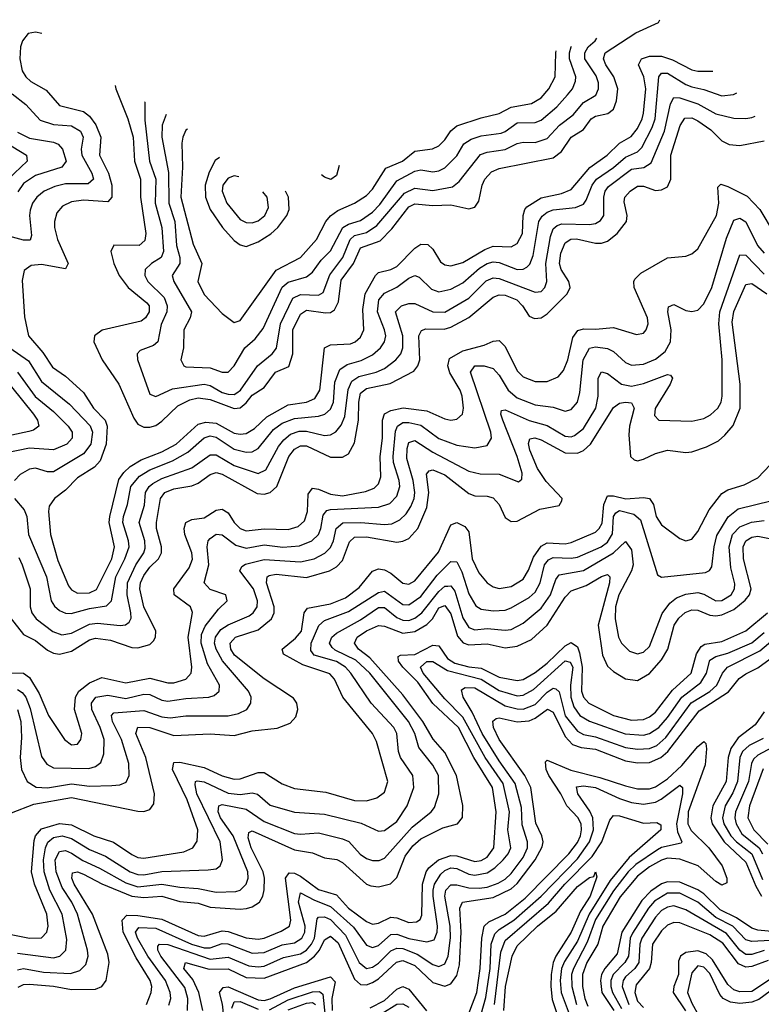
# Model space of a CAD drawing. Header units: inches. Extents: x 884549 to 1028252, y 526810 to 653624.
# Tile 899 of 1056: x 983738 to 986201, y 641491 to 644760. Entities that reach past the tile are written whole.
import ezdxf

# ---------------------------------------------------------------- set-up
doc = ezdxf.new("R2010")
doc.units = ezdxf.units.IN
doc.header["$MEASUREMENT"] = 0
doc.layers.add('A9684', color=7, linetype='Continuous')

msp = doc.modelspace()

# ---------------------------------------------------------------- linework, layer by layer
at = {"layer": 'A9684', "color": 5}
for points, elevation in [([(984055, 644540.8), (984056.9, 644530), (984097.2, 644430), (984114.4, 644370), (984118.7, 644290), (984139.3, 644230), (984138.5, 644170), (984156.3, 644050), (984153.1, 644026.9), (984134.4, 644010), (984050, 644010.6), (984040.5, 643990), (984050.1, 643950), (984068.3, 643910), (984098.1, 643870), (984159.7, 643819.7), (984167.5, 643810), (984168, 643790), (984156, 643770), (984140.8, 643759.2), (984011.5, 643728.5), (983986, 643710), (983983.8, 643690), (984011.4, 643630), (984066.8, 643550), (984116.6, 643436.6), (984130, 643416.9), (984150, 643407.3), (984170, 643407), (984190, 643412.8), (984210, 643426.5), (984262.7, 643477.3), (984302.6, 643497.4), (984330, 643504.5), (984370, 643498.4), (984450, 643469.3), (984470, 643471), (984490, 643487.1), (984510, 643513), (984550, 643538.8), (984586.9, 643590), (984632, 643608), (984644.8, 643650), (984645.4, 643730), (984670, 643781.8), (984690, 643795.5), (984753.2, 643786.8), (984770, 643788), (984783.4, 643796.6), (984796.9, 643823.1), (984805, 643895), (984846.3, 643950), (984870, 644001.9), (984934.5, 644025.5), (984974.3, 644065.7), (985030, 644138.6), (985050, 644148.4), (985110, 644142.7), (985170, 644145.3), (985230, 644131.5), (985250, 644137.5), (985262.9, 644157.1), (985273.7, 644210), (985282.9, 644230), (985305.4, 644254.6), (985330, 644265.1), (985510, 644301.6), (985537.5, 644322.5), (985570, 644370.1), (985610, 644395.1), (985636.4, 644430), (985650, 644439.1), (985691.8, 644448.2), (985710, 644462.9), (985720.4, 644490), (985724, 644530), (985711, 644570), (985684.7, 644610), (985677.4, 644630), (985681.9, 644650), (985784.3, 644715.7), (985859.1, 644750), (985863.5, 644759.7)], 2920), ([(983811.4, 644713.8), (983790, 644718.6), (983766.4, 644713.6), (983746.7, 644690), (983740.9, 644670), (983738.4, 644630), (983746, 644590), (983757.7, 644570), (983774.9, 644554.9), (983825.4, 644525.4), (983870, 644475.1), (983950, 644455.1), (983970, 644439.1), (983990.6, 644410.6), (984007.2, 644370), (984002.6, 644310), (984032.8, 644250), (984043.5, 644210), (984043.7, 644170), (984030, 644155.4), (983950, 644160.2), (983910, 644155.2), (983879.6, 644140.4), (983861.1, 644118.9), (983852.8, 644090), (983853.6, 644070), (983863.8, 644030), (983898.8, 643950), (983890, 643932.8), (983810, 643946.4), (983776.3, 643943.7), (983753, 643927), (983745.8, 643894.2), (983753.3, 643773.3), (983767.2, 643710), (983814.5, 643654.5), (983846.6, 643606.6), (983890, 643576.6), (983950, 643521.7), (983983.3, 643470), (984021.1, 643430), (984027.9, 643410), (984024.9, 643350), (984005.3, 643294.7), (983985.9, 643274.1), (983930, 643238.2), (983890, 643197.8), (983853, 643170), (983835.9, 643144.1), (983833.5, 643126.5), (983839.9, 643050), (983864.5, 642964.5), (983900.1, 642880.1), (983910, 642866.6), (983930, 642855.7), (983970, 642857.3), (983992.6, 642867.4), (984043.5, 642970), (984052.9, 643010), (984035.1, 643090), (984036.6, 643110), (984066.9, 643233.1), (984083.2, 643256.8), (984104.2, 643275.8), (984141.1, 643298.9), (984210, 643325.1), (984257.4, 643350), (984330, 643416.8), (984356.4, 643423.6), (984390, 643420.5), (984450, 643387.2), (984470, 643383.2), (984490, 643386.2), (984517.4, 643402.6), (984558.7, 643441.3), (984630, 643480.8), (984690, 643489.3), (984717.7, 643502.3), (984734.3, 643530), (984750.3, 643669.7), (984770, 643679.7), (984836.1, 643683.9), (984851.7, 643690), (984870, 643705.4), (984881.1, 643730), (984877.9, 643797.9), (984884.8, 643850), (984919.6, 643910), (984930, 643920.7), (984970, 643930.1), (984990, 643940.2), (985050, 644001.1), (985070, 644014.5), (985093.3, 644013.3), (985110, 643997.6), (985135.3, 643955.3), (985150, 643945.9), (985170, 643942.4), (985210, 643953.7), (985282.9, 643997.1), (985310, 644007.4), (985370, 644005.5), (985390, 644016.2), (985407.6, 644050), (985410.2, 644110), (985415.3, 644130), (985422, 644138), (985470, 644167.8), (985537.2, 644182.8), (985570, 644196.4), (985631, 644269), (985689.6, 644310.4), (985729.8, 644350.2), (985768.3, 644371.7), (985790, 644399), (985805.4, 644430), (985809.9, 644449.9), (985817.9, 644530), (985810.9, 644570), (985793.2, 644610), (985803.5, 644630), (985830, 644638.5), (985870, 644638.1), (985906.6, 644626.6), (985970, 644593), (985990, 644588.3), (986039.9, 644588.8)], 2880), ([(984154, 644486.8), (984153.7, 644486.3), (984153.4, 644426.6), (984169.3, 644290), (984189.6, 644230), (984187.9, 644150), (984210.3, 644070), (984215.2, 643990), (984207.2, 643970), (984175.6, 643950), (984154.3, 643930), (984153.3, 643910), (984163.6, 643890), (984217.5, 643837.5), (984227.8, 643810), (984226.4, 643790), (984207.8, 643747.8), (984197, 643690), (984182.1, 643677.9), (984138.1, 643661.9), (984128.3, 643650), (984128.6, 643631.4), (984170, 643516.9), (984190, 643508.8), (984245.7, 643534.3), (984350, 643549.4), (984370, 643544.8), (984410, 643522.4), (984430, 643516.2), (984450, 643515.6), (984459.1, 643520.9), (984471, 643530), (984527.1, 643610), (984576, 643650), (984591, 643669), (984604.5, 643750), (984644.8, 643835.2), (984670, 643847.3), (984730, 643844.9), (984745.6, 643854.4), (984767.6, 643912.4), (984811.4, 643970), (984835.2, 644030), (984850, 644043.1), (984890, 644053.2), (984924.1, 644075.9), (985015.7, 644184.3), (985050, 644200.6), (985110, 644192.6), (985175.6, 644204.4), (985198, 644222), (985268.2, 644311.8), (985290, 644320.1), (985350, 644328.6), (985390, 644348.3), (985410, 644352.7), (985450, 644352.3), (985490, 644365.6), (985531.1, 644410), (985575.7, 644444.3), (985610, 644484.7), (985651, 644509), (985660.1, 644530), (985659.9, 644550), (985652.8, 644572.8), (985615.4, 644630), (985615.2, 644650), (985625.9, 644670), (985649.2, 644690), (985655.1, 644698.9)], 2940), ([(984224.6, 644445.4), (984210.4, 644410), (984210.1, 644370), (984231.9, 644251.9), (984232.6, 644150), (984253.1, 644090), (984258.1, 644010), (984269.8, 643970), (984269.3, 643950), (984243.8, 643910), (984249.2, 643890), (984308.1, 643790), (984304.4, 643770), (984283.3, 643730), (984281.4, 643670), (984272.9, 643630), (984283.1, 643610), (984290, 643607), (984370, 643604.3), (984410, 643589.6), (984430, 643589.5), (984450, 643610.9), (984485.8, 643670), (984519.9, 643700.1), (984546.1, 643733.9), (984610, 643871.6), (984630, 643888.1), (984690, 643906.1), (984710, 643921.3), (984739, 643961), (984770, 643992.8), (984810.5, 644069.5), (984830, 644080.9), (984870, 644093.1), (984910, 644120.7), (984933.7, 644146.3), (984990, 644224.2), (985050, 644256.7), (985070, 644261.4), (985110, 644254.4), (985130, 644257.7), (985150, 644268.1), (985190, 644307.5), (985213, 644347), (985237.3, 644362.7), (985270, 644374), (985336.8, 644383.2), (985350, 644388.2), (985390, 644417.5), (985450, 644418.2), (985470, 644426.5), (985521.6, 644470), (985557.7, 644510), (985573.6, 644530), (985584.4, 644555.6), (985584.7, 644570), (985564.2, 644630), (985563.6, 644650), (985569.2, 644670), (985570.5, 644671.9)], 2960), ([(984295.2, 644396.2), (984290, 644392.8), (984279.4, 644370), (984276.4, 644350), (984278.7, 644270), (984272.5, 644170), (984314.2, 644014.2), (984342.6, 643950), (984329.7, 643890), (984350, 643846.8), (984410, 643783.8), (984450, 643754), (984470, 643761.5), (984590, 643927.6), (984670, 643970.5), (984723.7, 644030), (984755, 644090), (984770, 644108.4), (984794.1, 644125.9), (984850, 644150.6), (984890, 644175.6), (984910, 644197.3), (984953.6, 644266.4), (985009.5, 644290.5), (985050, 644323.2), (985108.6, 644331.4), (985130, 644341.2), (985150, 644360.7), (985169.8, 644390.2), (985190, 644407.2), (985270, 644434.3), (985330, 644448.2), (985370.4, 644469.6), (985438.1, 644481.9), (985470, 644500.1), (985495.2, 644530), (985516.8, 644570), (985518.7, 644650), (985520, 644655.8)], 2980), ([(983720.8, 643170), (983752.5, 643132.5), (983761.8, 643110), (983767.2, 643050), (983827.1, 642910), (983842.3, 642830), (983852.8, 642812.8), (983870, 642798.3), (983890, 642788.9), (983908.3, 642788.3), (983970, 642804.8), (984026.1, 642813.9), (984042.5, 642830), (984057.2, 642910), (984087.3, 642970), (984100.9, 643010), (984099, 643030), (984080.5, 643090), (984082.4, 643110), (984096, 643150), (984107.4, 643210), (984136.1, 643243.9), (984170, 643264.7), (984244.9, 643295.1), (984296.6, 643323.4), (984350, 643371.7), (984370, 643377.7), (984390, 643373.4), (984450, 643333.9), (984490, 643323.6), (984510, 643324.4), (984530, 643335.5), (984581, 643399), (984610, 643420.5), (984650, 643436), (984730, 643443.4), (984751.7, 643450), (984770, 643466.4), (984780.5, 643490), (984784.3, 643555.7), (984801.4, 643598.6), (984824.9, 643615.1), (984872.1, 643627.9), (984910, 643646.7), (984936.3, 643670), (984949.6, 643690), (984953.9, 643710), (984949.6, 643730), (984925.8, 643790), (984930.6, 643830), (984950, 643851.6), (984990, 643871.5), (985030, 643901.5), (985050, 643910.1), (985064.6, 643904.6), (985105.1, 643865.1), (985130, 643856.2), (985170, 643865.4), (985210, 643886), (985265.4, 643934.6), (985290, 643950), (985310, 643955.4), (985330, 643953.3), (985390, 643930.8), (985410, 643931), (985422, 643938), (985431.9, 643948.1), (985442.9, 643977.1), (985462.3, 644090), (985472.7, 644107.3), (985490, 644120.5), (985510, 644128), (985584.2, 644135.8), (985610, 644147.1), (985619.6, 644160.4), (985639.2, 644210), (985653.5, 644230), (985710, 644268.5), (985750, 644303.4), (985790, 644321.3), (985804.5, 644335.5), (985838.5, 644401.5), (985848.5, 644430), (985861.1, 644570), (985870, 644582.2), (985890, 644582.2), (985950, 644544.2), (985970, 644536.5), (986010, 644528.3), (986070, 644506.6), (986109.2, 644510.8), (986119.7, 644517.3)], 2860), ([(983713, 644513), (983758.3, 644478.3), (983806.1, 644426.1), (983850, 644411.3), (983910, 644406.8), (983939.7, 644390), (983948.3, 644370), (983942.3, 644330), (983944.1, 644310), (983977.6, 644250), (983982.7, 644230), (983965.6, 644214.4), (983890, 644214.3), (983854, 644206), (983818.6, 644190), (983794.3, 644170), (983780.3, 644150), (983772.2, 644127.8), (983769.8, 644110), (983777, 644043), (983772.1, 644027.9), (983750, 644027.6), (983690, 644044.8)], 2860), ([(983734.5, 642974.5), (983745.6, 642950), (983772.8, 642870), (983772.7, 642810), (983778.1, 642790), (983792.1, 642770), (983847.9, 642727.9), (983877.9, 642717.9), (983910, 642722.9), (983970, 642752.6), (983995.8, 642755.8), (984071.9, 642748.1), (984089.5, 642750.5), (984101, 642759), (984107.7, 642772.3), (984107.3, 642790), (984094.2, 642850), (984096, 642890), (984123.8, 642950), (984150.5, 642990), (984154.8, 643005.2), (984153.3, 643030), (984134.6, 643090), (984151.8, 643148.2), (984156.1, 643190), (984167.7, 643210), (984179.9, 643220.1), (984210, 643236.9), (984310, 643271.6), (984370, 643315.2), (984390, 643315.4), (984450, 643279.4), (984530, 643253.4), (984554.8, 643265.2), (984597.2, 643342.8), (984614.6, 643365.3), (984636.7, 643383.3), (984666.5, 643393.5), (984690, 643393.6), (984750, 643379.6), (984770, 643381.1), (984788.3, 643391.7), (984806, 643414), (984818, 643442), (984828.5, 643531.5), (984840.8, 643559.2), (984864.4, 643575.6), (984922.2, 643590), (984950, 643602.1), (984987.2, 643630), (985003.8, 643650), (985010.6, 643670), (985010, 643710), (984986.2, 643790), (985006.2, 643810), (985030, 643817.5), (985050, 643817.8), (985110, 643789.5), (985150, 643789.2), (985230, 643834.8), (985287.4, 643892.6), (985310, 643902.9), (985330, 643900.8), (985450, 643855.3), (985470, 643857.3), (985482.3, 643870), (985489.1, 643890), (985485.1, 643950), (985500.3, 644039.7), (985510, 644065.2), (985523.5, 644076.5), (985538.4, 644081.6), (985630, 644080.1), (985650, 644082.8), (985667.4, 644092.6), (985678.1, 644110), (985678.3, 644170), (985682.6, 644190), (985694, 644206), (985770, 644263.3), (985811, 644269), (985835.4, 644284.5), (985879.4, 644390), (985899.5, 644480.5), (985910, 644501.2), (985930, 644499.9), (985990, 644480.3), (986050, 644446.9), (986110, 644433.2), (986150, 644431.4), (986170, 644435.1), (986180.2, 644438.9)], 2840), ([(983694.1, 642790), (983750, 642718.7), (983790, 642698.9), (983830, 642666.8), (983850, 642656.4), (983870, 642653.6), (983910, 642662.8), (983970, 642700.6), (983990, 642706.2), (984039.8, 642699.8), (984110, 642675), (984130, 642673.9), (984170, 642685.8), (984182.1, 642697.9), (984189.1, 642710), (984189.9, 642730), (984150, 642810), (984136.7, 642870), (984139.5, 642890), (984150, 642914.5), (984170, 642941.9), (984198.8, 642970), (984209.1, 642990), (984209.2, 643010), (984191.8, 643070), (984191.9, 643090), (984205.9, 643170), (984219.5, 643190), (984250, 643202.1), (984310, 643211.8), (984330, 643220.4), (984370, 643249.8), (984390, 643255.9), (984410, 643250.9), (984526.5, 643186.5), (984550, 643184.5), (984570, 643190.1), (984591.6, 643210), (984631.2, 643310), (984650, 643333.3), (984670, 643344.4), (984690, 643344.8), (984770, 643306.7), (984810, 643307.2), (984830, 643318.4), (984850, 643354.6), (984862.8, 643430), (984864.1, 643490), (984870, 643519.3), (984890, 643535.7), (984968.5, 643551.5), (985046.8, 643593.2), (985059.7, 643610), (985066.4, 643630), (985063.6, 643710), (985071.8, 643728.2), (985086.8, 643733.2), (985147.4, 643732.6), (985170, 643738.6), (985230, 643771.4), (985310, 643838.8), (985330, 643846.2), (985350, 643845.6), (985388.6, 643830), (985407.6, 643810), (985430, 643775.7), (985447.5, 643767.5), (985470, 643770.1), (985490, 643783.6), (985556.6, 643850), (985566.4, 643870), (985562.1, 643890), (985536.2, 643930), (985530.2, 643950), (985535.7, 643984.3), (985550, 644018.5), (985568.8, 644031.2), (985587.6, 644032.4), (985650, 644018), (985670, 644018.1), (985690, 644024.8), (985721.8, 644050), (985753.2, 644090), (985755.2, 644110), (985745.2, 644154.8), (985747.8, 644170), (985765.4, 644190), (985790, 644206.7), (985810, 644206.5), (985850, 644193.1), (985870, 644194.3), (985890, 644205), (985901, 644230), (985900.7, 644310), (985931.2, 644408.8), (985947.2, 644432.8), (985970, 644433.9), (985990, 644424.3), (986033.6, 644393.6), (986070, 644357.3), (986094.4, 644345.6), (986130, 644341.6), (986210, 644358)], 2820), ([(983730, 644385.9), (983770, 644366.9), (983850, 644352.6), (983866, 644346), (983879.7, 644330), (983891.7, 644290), (983878, 644270), (983790, 644242.5), (983750, 644215.3), (983731.4, 644188.6)], 2840), ([(983690, 644352.9), (983759.8, 644310), (983762.3, 644290), (983699, 644230)], 2820), ([(984401, 644302.7), (984387.5, 644292.5), (984366.6, 644253.4), (984354.1, 644210), (984354.8, 644170), (984370, 644129.6), (984410.8, 644070), (984450, 644026.6), (984470, 644012.4), (984490, 644006.9), (984530, 644022.3), (984571.7, 644048.3), (984595.5, 644070), (984624.7, 644110), (984632.7, 644130), (984630.6, 644170), (984620.6, 644190.5)], 3020), ([(984798.8, 644275.7), (984790, 644242.2), (984771.3, 644228.7), (984750, 644237.3), (984740.3, 644244.3)], 2980), ([(984450, 644240.8), (984430, 644233.4), (984412.6, 644210), (984409.7, 644190), (984425.6, 644150), (984470, 644095.9), (984490, 644086.2), (984510, 644084.9), (984530, 644091.4), (984552.4, 644110), (984563.7, 644136.3), (984559.9, 644170), (984545.4, 644188.5)], 3040), ([(984465.4, 644237.6), (984450, 644240.8)], 3040), ([(983710, 642591.7), (983750, 642590.4), (983770, 642575.8), (983802.5, 642522.5), (983833.3, 642450), (983886.4, 642370), (983910, 642352.3), (983930, 642354.7), (983940.6, 642370), (983943.9, 642390), (983919.9, 642470), (983922.8, 642510), (983933.7, 642530), (983970, 642557.9), (984010, 642575.9), (984090, 642557.5), (984170, 642573.8), (984230, 642557.6), (984250, 642558), (984289.6, 642570.4), (984307, 642590), (984309.9, 642610.1), (984297.2, 642710), (984311.9, 642791.9), (984305.3, 642810), (984251.1, 642850), (984249.9, 642869.9), (984300.6, 642939.4), (984311.2, 642968.8), (984309.7, 642990), (984286.2, 643050), (984284, 643070), (984290, 643090.5), (984310, 643100.4), (984350, 643106.1), (984390, 643131), (984410, 643134.1), (984430, 643122.1), (984450.5, 643090.5), (984470, 643070.8), (984490, 643063.1), (984550, 643069), (984630, 643066.6), (984662.9, 643077.1), (984683.6, 643096.4), (984693.2, 643126.8), (984696.1, 643183.9), (984710, 643204.1), (984730, 643201.1), (984770, 643184.9), (984810, 643178.9), (984886.5, 643193.5), (984915.2, 643204.8), (984930, 643218.7), (984937.7, 643242.3), (984935.3, 643310), (984942.8, 643370), (984943.1, 643430), (984950, 643450.7), (984970, 643462.4), (985011.2, 643471.2), (985090, 643461.3), (985150, 643434.3), (985170, 643429.6), (985190, 643433), (985208.3, 643450), (985211.6, 643470), (985206.9, 643510), (985200.4, 643530), (985166.8, 643586.8), (985159.6, 643610), (985165.2, 643634.8), (985210, 643660.3), (985280.6, 643679.4), (985310, 643692.8), (985330, 643694.9), (985350, 643675), (985390, 643594.3), (985410, 643573.7), (985450, 643559), (985490, 643559), (985526.4, 643573.6), (985544.5, 643595.5), (985558.8, 643630), (985575.5, 643704.5), (985592.1, 643727.9), (985610, 643733.5), (985650, 643732.1), (985710, 643737.7), (985786, 643714), (985810, 643719.2), (985818.6, 643730), (985825, 643750), (985823.1, 643770), (985779, 643870), (985777.3, 643890), (985781.3, 643898.7), (985801.4, 643918.6), (985890, 643968.9), (985950, 643974.3), (985970, 643981.8), (985990, 643999.3), (986052.2, 644110), (986059.5, 644150), (986056.6, 644203.4), (986066.4, 644213.6), (986090, 644206.4), (986154.2, 644174.2), (986196.6, 644130), (986244.2, 644050)], 2780), ([(983730, 642536.3), (983746.1, 642526.1), (983758.4, 642510), (983772.4, 642472.4), (983810, 642313.2), (983827.6, 642287.6), (983850, 642275.3), (983966.9, 642273.1), (983990, 642280.3), (984006.7, 642293.3), (984017.4, 642322.6), (984017.8, 642370), (984004.9, 642410), (983976.8, 642470), (983975.9, 642490), (983990.5, 642510), (984030, 642517.5), (984090, 642506.5), (984150, 642520.2), (984170, 642519.5), (984210, 642500.6), (984230, 642497.2), (984290, 642505.9), (984365.6, 642510), (984383.7, 642516.3), (984399.9, 642530), (984401.3, 642550), (984361, 642621), (984340.7, 642690), (984341.9, 642718.1), (984353.8, 642746.2), (984397.9, 642802.1), (984426.3, 642830), (984422, 642850), (984370, 642867.6), (984350.6, 642890), (984365.7, 642950), (984359.9, 643010), (984364.2, 643030), (984370, 643036.8), (984390, 643051.1), (984410, 643049.6), (984455.4, 643015.4), (984490, 643005.5), (984550, 643016), (984611.7, 643008.3), (984667.5, 643012.5), (984708.2, 643030), (984729.9, 643050), (984738.5, 643070), (984745.8, 643114.2), (984758.3, 643130), (984770, 643134), (984930, 643140.8), (984966.7, 643153.3), (984990, 643177.4), (985000.1, 643210), (984998.4, 643230), (984978.8, 643290), (984977.8, 643310), (984986, 643394), (984992.1, 643410), (985010, 643421.9), (985030, 643422.6), (985070, 643413), (985130, 643369.2), (985190, 643346.7), (985250, 643337.8), (985290, 643345.6), (985304.7, 643370), (985303, 643390), (985235.5, 643590), (985249.6, 643610.4), (985280.7, 643610), (985310, 643602), (985330, 643579.8), (985360.6, 643530), (985390, 643504.1), (985450, 643480.8), (985510, 643473.5), (985550, 643460.1), (985570, 643465), (985590.3, 643490), (985598.4, 643521.6), (985609.5, 643630), (985630, 643668.6), (985650, 643673.5), (985690, 643667.9), (985710, 643658.4), (985750, 643621.5), (985770, 643612.3), (985810, 643615.6), (985850, 643632.4), (985881.7, 643658.2), (985899.7, 643690), (985901.8, 643730), (985890.7, 643789.3), (985893.3, 643806.7), (985910, 643814.2), (985950, 643794.6), (985970, 643791), (985990, 643795.6), (986010, 643816.8), (986036.4, 643870), (986085.6, 644034.4), (986110, 644094.3), (986130, 644101.3), (986150, 644088.1), (986188.9, 644010), (986210, 643984.1)], 2760), ([(983730, 642470), (983741.2, 642430), (983744, 642376), (983738.8, 642310), (983743.8, 642270), (983762.7, 642230), (983792.1, 642212.1), (983830, 642209.5), (983910, 642222.9), (983970, 642215.1), (984043.4, 642216.6), (984070, 642218.9), (984091.9, 642228.1), (984101.7, 642250), (984100.6, 642290), (984076.4, 642370), (984046, 642430), (984042.1, 642450), (984050, 642458.9), (984150, 642466.5), (984210, 642445.1), (984237.7, 642442.3), (984290, 642447.9), (984430, 642447.9), (984464.1, 642455.9), (984491.7, 642470), (984505, 642490), (984506.3, 642510), (984498.1, 642530), (984411.3, 642631.3), (984390, 642669.3), (984385.2, 642690), (984387.9, 642710), (984405.3, 642734.7), (984430, 642750.8), (984499.8, 642780.2), (984513.5, 642790), (984526.2, 642810), (984527.8, 642830), (984513.9, 642870), (984468.4, 642930), (984475.4, 642944.6), (984487.7, 642952.3), (984550, 642967.7), (984670, 642959.4), (984715.6, 642970), (984751.2, 642988.8), (984770, 643007.7), (984780.2, 643030), (984789.4, 643070.6), (984810.7, 643089.3), (984870.5, 643090.5), (984950, 643083.5), (984973.7, 643086.3), (985000.9, 643099.1), (985020.9, 643119.1), (985036.6, 643143.4), (985047.7, 643170), (985050.4, 643189.6), (985045.1, 643230), (985023.3, 643303.3), (985024.2, 643335.8), (985030, 643356.2), (985050, 643362.2), (985110, 643323.5), (985230, 643260.6), (985267.7, 643252.3), (985330, 643251.1), (985394.5, 643225.5), (985406.1, 643233.9), (985406.2, 643253.8), (985390.5, 643310), (985342.3, 643430), (985336.4, 643450), (985338, 643462), (985350, 643464.5), (985430, 643429.1), (985490, 643412.4), (985550, 643377.2), (985570, 643375.1), (985581.1, 643378.9), (985610, 643402.4), (985651.1, 643470), (985658.9, 643510), (985659.2, 643570), (985670, 643590.1), (985690, 643585.1), (985736.6, 643550), (985770, 643542.9), (985810, 643552.3), (985890, 643581.5), (985899.1, 643579.1), (985905.6, 643570), (985897.9, 643550), (985848.7, 643468.7), (985846, 643446), (985860.5, 643430), (985970, 643426.3), (986010, 643435.5), (986032.5, 643447.5), (986056.4, 643470), (986067.2, 643490), (986071.5, 643510), (986071.4, 643630), (986059.7, 643750), (986063.1, 643790), (986130, 643979.5), (986150, 643977.5), (986210, 643914.4)], 2740), ([(983710, 642126.5), (983784.8, 642155.2), (983910, 642177.7), (984130, 642131.7), (984150, 642131.1), (984170, 642137.9), (984183.4, 642156.6), (984185.4, 642190), (984157.2, 642310), (984123.6, 642390), (984130, 642410.8), (984170, 642409.4), (984250, 642383.2), (984370, 642388.3), (984450, 642383.6), (984510, 642398.8), (984593, 642407), (984635.6, 642424.4), (984654.5, 642445.5), (984661.3, 642470), (984657.9, 642490), (984647, 642507), (984550, 642571.2), (984450.9, 642650), (984439.1, 642670), (984436.8, 642690), (984454.7, 642710), (984530, 642734.5), (984573.6, 642770), (984582.7, 642790), (984582.9, 642810), (984557.7, 642890), (984560.2, 642910), (984565.9, 642914.1), (984590, 642919), (984690, 642907.4), (984766.4, 642930), (984790, 642943.6), (984810, 642964.2), (984833.6, 643026.4), (984850, 643041.5), (984890, 643042.4), (984990, 643025.1), (985010, 643028), (985030, 643037.7), (985059.8, 643070), (985090, 643140.6), (985096.2, 643190), (985089, 643251), (985097.7, 643262.3), (985110, 643264.7), (985150, 643248.8), (985230, 643186.1), (985250, 643179.4), (985290, 643178.1), (985310, 643172.6), (985330.1, 643150.1), (985350, 643106.5), (985370, 643093.4), (985390, 643094.4), (985465.1, 643134.9), (985530, 643147.3), (985538, 643162), (985539.1, 643170), (985486.7, 643226.7), (985457.3, 643270), (985432, 643330), (985427.5, 643352.5), (985432.1, 643367.9), (985449.1, 643370.9), (985470, 643365.1), (985550, 643321.1), (985590, 643320.6), (985610.3, 643329.7), (985633.5, 643350), (985710, 643471.8), (985730, 643486.7), (985750, 643489.7), (985770, 643487.5), (985778.4, 643470), (985763.5, 643410), (985761.3, 643381.3), (985766.7, 643310), (985778.9, 643298.9), (985790, 643295), (985810, 643300.1), (985850, 643319.9), (985890, 643330.5), (985950, 643322.8), (985970, 643324.7), (986018.5, 643341.5), (986058.5, 643361.5), (986080.1, 643379.9), (986107.2, 643412.8), (986131, 643470), (986130.6, 643549.4), (986104.2, 643755.8), (986110, 643790.8), (986150, 643880.1), (986170, 643883.7), (986219.2, 643850)], 2720), ([(983705.5, 643670), (983767.1, 643627.1), (983810, 643558.8), (983902.8, 643482.8), (983971.3, 643411.3), (983979.8, 643390), (983974.5, 643350), (983950, 643318.6), (983850, 643258.9), (983830, 643258.7), (983790, 643270.7), (983770, 643267.3), (983738.8, 643250), (983720.7, 643230)], 2860), ([(983730, 643589.7), (983788.6, 643508.6), (983850, 643459.4), (983898.5, 643410), (983912, 643390), (983911.8, 643370), (983893.9, 643350), (983850, 643331.3), (983770, 643337.2), (983690, 643320.2)], 2840), ([(983710, 643540.8), (983784, 643450), (983796.6, 643430), (983800.8, 643410), (983783.2, 643396.8), (983768.1, 643391.9), (983670, 643371.2)], 2820), ([(983686.8, 641726.8), (983770, 641709.8), (983810, 641711.1), (983827.9, 641730), (983832.6, 641750), (983827.6, 641790), (983786.7, 641890), (983777.4, 641930), (983785.8, 642034.1), (983790.2, 642050), (983810, 642072.7), (983870, 642090.6), (983910, 642086.5), (983984.5, 642050), (984048.8, 642028.8), (984110, 641987.5), (984130, 641978.4), (984150, 641975.6), (984283.4, 641996.6), (984312.3, 642010), (984327.2, 642032.8), (984329, 642070), (984293.6, 642170), (984245.8, 642270), (984250, 642293.9), (984270, 642294.5), (984350, 642277.1), (984410, 642249.2), (984450, 642238.3), (984470, 642238.8), (984530, 642260.1), (984550, 642260.8), (984610, 642222.5), (984650, 642206.8), (984755, 642195), (984850, 642167.4), (984890, 642166.5), (984924.3, 642175.7), (984950, 642195.5), (984960.6, 642230), (984922.8, 642362.8), (984909.4, 642390), (984810.8, 642510), (984783.3, 642570), (984768.3, 642588.3), (984678, 642618), (984613.5, 642653.5), (984609.1, 642670), (984653.7, 642706.3), (984673.5, 642730), (984682.5, 642790), (984693.8, 642806.2), (984770, 642820.7), (984819.7, 642840.3), (984865.6, 642874.4), (984910, 642928.5), (984930, 642936.2), (984950, 642932.8), (984970, 642921.7), (985010, 642888.8), (985030, 642886.1), (985050, 642896.8), (985128.3, 642991.8), (985170, 643082.6), (985189.6, 643090.3), (985216.7, 643076.7), (985230, 643059), (985240.7, 642970), (985262.8, 642922.8), (985290, 642889.5), (985310, 642876.6), (985330, 642871), (985370, 642877.8), (985410, 642902.5), (985428.1, 642931.9), (985444.5, 642975.5), (985470, 643011.7), (985490, 643022.6), (985550, 643019.9), (985570, 643024.4), (985650, 643058), (985662.5, 643070), (985671.9, 643088.1), (985678, 643150), (985690, 643179.3), (985710, 643179.3), (985751.4, 643168.6), (985810, 643173.6), (985829.7, 643169.7), (985842.7, 643150), (985852.2, 643110), (985870, 643082.9), (985930, 643037.7), (985950, 643029.2), (985970, 643035), (985990, 643060.7), (986027.8, 643132.2), (986070, 643187), (986090, 643199.3), (986144.4, 643215.6), (986190, 643238.9), (986230, 643281.3)], 2680), ([(983730, 641660.5), (983850, 641644.8), (983871.2, 641650), (983891.5, 641670), (983894.4, 641705.6), (983878.8, 641790), (983837.5, 641870), (983818.7, 641930), (983817.3, 641970), (983823, 642010), (983830.9, 642029.1), (983850, 642044.4), (983878.8, 642050), (983910, 642041.2), (983970, 642004.9), (984022.7, 641982.7), (984104.8, 641930), (984130, 641921.4), (984150, 641920.9), (984210, 641932.1), (984363.2, 641936.8), (984390, 641940.5), (984404.1, 641950), (984411.3, 641970), (984403.7, 642030), (984326.6, 642190), (984320.6, 642219.4), (984321.8, 642230), (984327.5, 642232.5), (984350, 642228.8), (984430, 642192.1), (984470, 642186.8), (984510, 642192.4), (984528, 642188), (984570, 642152.3), (984650, 642128.2), (984750, 642122.1), (984871.9, 642091.9), (984930, 642065.9), (984950, 642068.1), (984990, 642097.4), (985025.2, 642150), (985047.3, 642210), (985043.2, 642250), (985002.7, 642310), (984996, 642330), (984990.5, 642390), (984980.8, 642410), (984905.1, 642490), (984838.1, 642590), (984820.4, 642610), (984790, 642628.8), (984715.9, 642650), (984704.9, 642664.9), (984706.4, 642690), (984731.7, 642748.3), (984750, 642765), (984830, 642794.6), (984930, 642858.2), (984950, 642862.2), (985010, 642817.7), (985030, 642817.5), (985070, 642844.6), (985124.7, 642915.3), (985170, 642961.1), (985190, 642959.8), (985206, 642926), (985230, 642853.6), (985253.1, 642813.1), (985270, 642802.1), (985310, 642796.5), (985350, 642799.5), (985370, 642806.5), (985430, 642841.4), (985450, 642858.9), (985466.9, 642890), (985481.1, 642950), (985493.7, 642966.3), (985510, 642973.6), (985570, 642972), (985590, 642975.7), (985668.9, 643010), (985690, 643025), (985706.9, 643053.1), (985710.5, 643110), (985717.9, 643122.1), (985730, 643130), (985778, 643118), (985799.3, 643099.3), (985856.7, 642916.7), (985870, 642909.3), (986015.8, 642924.2), (986029.5, 642930.5), (986036.8, 642943.2), (986044.3, 643010), (986053.2, 643046.8), (986091.2, 643108.8), (986124.5, 643135.5), (986236.9, 643163.1)], 2660), ([(983730, 641604.8), (983750, 641609.8), (983817.3, 641597.3), (983906.8, 641593.2), (983937.2, 641602.8), (983957.7, 641622.3), (983964.6, 641650), (983962.9, 641670), (983929.7, 641790), (983910.7, 641830), (983878.7, 641878.7), (983859, 641930), (983855.9, 641970), (983870, 641998.1), (983890, 642001.3), (983910, 641992.5), (983947.9, 641967.9), (984003.1, 641943.1), (984090, 641894.5), (984130, 641880.5), (984210, 641889.8), (984270, 641879.4), (984330, 641875.4), (984390, 641862.8), (984455.3, 641864.7), (984470.5, 641870), (984490.4, 641889.6), (984496.3, 641910), (984495.5, 641930), (984446.6, 642050), (984405.2, 642110), (984396.5, 642130), (984399.1, 642150), (984410, 642153.8), (984490, 642138.3), (984550, 642097.8), (984650, 642058.2), (984670, 642055.3), (984730, 642059.7), (984810, 642040.3), (984831.1, 642031.1), (984868.6, 641988.6), (984890, 641975), (984910, 641968), (984931.9, 641968.1), (984950, 641976.4), (985041.2, 642078.8), (985104.9, 642130), (985115.5, 642144.5), (985130.3, 642189.7), (985129.1, 642250), (985110, 642284.9), (985063.3, 642343.3), (985050.7, 642390), (985029.6, 642430), (984900.2, 642590), (984853.8, 642633.8), (984785.9, 642665.9), (984775.5, 642675.5), (984766.5, 642690), (984775, 642710), (984790, 642722.9), (984870, 642767.5), (984930, 642808.6), (984950, 642807.7), (984990, 642775.4), (985010, 642766.1), (985030, 642765.4), (985050, 642772.2), (985072.9, 642790), (985130, 642861.2), (985150, 642879.2), (985159.4, 642879.4), (985170, 642879.5), (985182.8, 642862.8), (985210, 642773.6), (985230, 642741.8), (985250, 642734), (985290, 642737.9), (985350, 642732.6), (985370, 642735.4), (985410, 642755.8), (985470, 642805.8), (985500.4, 642850), (985518.5, 642901.5), (985530, 642917), (985610, 642930.9), (985710.6, 642989.4), (985750, 643027.1), (985770, 642999.5), (985775.3, 642950), (985770.1, 642930), (985727.8, 642850), (985717.2, 642810), (985715.1, 642770), (985726.8, 642710), (985736.2, 642690), (985762.7, 642662.7), (985790, 642654.1), (985810, 642659.8), (985830, 642678.7), (985871.3, 642788.7), (985897.5, 642822.4), (985919.8, 642840.2), (985950, 642852.7), (985990, 642858.3), (986010, 642852.7), (986050, 642830.4), (986070, 642831), (986100.8, 642850), (986112.3, 642870), (986112.8, 642887.2), (986100.2, 642940.2), (986094.2, 643010), (986105.8, 643050), (986130, 643075.5), (986168.5, 643091.5), (986210, 643097.4)], 2640), ([(983732.2, 641547.8), (983750, 641556.5), (983770, 641557.8), (983850, 641550.9), (983910, 641539.4), (983990, 641541.1), (984010.2, 641549.8), (984025.4, 641570), (984035.4, 641630), (984030, 641657.4), (983979.8, 641790), (983918.3, 641890), (983911.2, 641910), (983913, 641927), (983929.9, 641930.1), (983950, 641922.8), (984010.4, 641890.4), (984110, 641849.6), (984150, 641845.7), (984210, 641849.2), (984270, 641831.5), (984330, 641826.4), (984370, 641813.5), (984470, 641806.5), (984491.1, 641808.9), (984510, 641814.4), (984534.3, 641830), (984545.2, 641850), (984549.7, 641870.3), (984550.4, 641909.6), (984546, 641930), (984507, 642010), (984496.4, 642043.6), (984498.9, 642061.1), (984510, 642066.3), (984650, 642003.5), (984710, 641993.3), (984750, 641977.2), (984791.2, 641971.2), (984810, 641961.6), (984889.6, 641889.6), (984903.9, 641883.9), (984930, 641880.6), (984969.3, 641890.7), (984990, 641912), (985017.9, 641982.1), (985043.1, 642016.9), (985070, 642039.6), (985143.1, 642076.9), (985191.6, 642090), (985208.6, 642111.4), (985209.5, 642150.5), (985188.6, 642250), (985150, 642326.8), (985110.9, 642370.9), (985076.8, 642430), (985010, 642518.6), (984900.7, 642640.7), (984863.3, 642670), (984849.9, 642690), (984858.9, 642710), (984890, 642731), (984930, 642748.4), (984950, 642746.6), (985010, 642723.2), (985050, 642728.1), (985090, 642751.3), (985109, 642771), (985130, 642807.5), (985150, 642815.1), (985170, 642787.3), (985192.4, 642712.4), (985210.6, 642690.6), (985230, 642683.9), (985290, 642687), (985350, 642673.9), (985390, 642680.2), (985437.7, 642702.3), (985490, 642749.7), (985550, 642842.8), (985570, 642863.4), (985618.8, 642881.2), (985670, 642911.4), (985690, 642917.9), (985698.3, 642910), (985697.1, 642890), (985658.8, 642750), (985673.3, 642650), (985690, 642613.5), (985710, 642595.4), (985750, 642571.8), (985790, 642565.2), (985830, 642589.4), (985870, 642634.6), (985890.2, 642670), (985911.8, 642750), (985926.9, 642773.1), (985948.2, 642791.8), (985970, 642800.8), (985990, 642799.8), (986030, 642782.3), (986050, 642780.2), (986070, 642784), (986110, 642802), (986147.4, 642832.6), (986161.5, 642850), (986167.9, 642870), (986142.2, 642970), (986141.3, 643010), (986150, 643029), (986170, 643041.3), (986190, 643045.1), (986250, 643033.3)], 2620), ([(984159.2, 641490), (984174.9, 641530), (984176.1, 641550), (984171.1, 641570), (984124.7, 641644.7), (984081.8, 641730), (984078.2, 641770), (984093.9, 641786.1), (984130, 641786), (984210, 641773.4), (984330, 641719.2), (984350, 641717), (984410, 641735.1), (984430, 641732.4), (984490, 641711.7), (984530, 641707.4), (984550, 641710.5), (984606.6, 641733.4), (984633.5, 641750), (984638.7, 641770), (984620.9, 641910), (984632.3, 641927.7), (984650, 641925.9), (984670, 641916.5), (984730, 641871.9), (984790, 641854.5), (984830, 641809.8), (984890, 641765.2), (984910, 641756.3), (984930, 641760.4), (984970, 641779.8), (984990, 641777.9), (985030, 641762.6), (985055.9, 641764.1), (985067.7, 641772.3), (985073.1, 641786.9), (985075.7, 641890), (985087.3, 641930), (985096.2, 641943.8), (985128.3, 641970), (985170, 641984.5), (985190, 641983.3), (985250, 641964.7), (985270, 641967.6), (985290, 641979.6), (985312.7, 642010), (985320.1, 642130), (985308.5, 642210), (985245.8, 642310), (985194.9, 642410), (985110, 642489.4), (985059.9, 642559.9), (985010.2, 642610), (984995.7, 642630), (984995, 642645), (985002.9, 642650), (985050, 642651.7), (985110, 642682.8), (985130, 642680.5), (985158.6, 642638.6), (985183.1, 642623.1), (985229.2, 642610.8), (985270, 642606.4), (985330, 642577), (985390, 642565.8), (985410, 642569), (985450, 642592.7), (985490, 642622.9), (985550, 642681.1), (985570, 642691.6), (985590, 642677.3), (985597.2, 642657.2), (985606, 642610), (985603.6, 642530), (985610.3, 642510.3), (985628, 642490), (985710, 642449.3), (985770, 642434.2), (985810, 642436.5), (985830, 642445.1), (985850, 642460.7), (985906, 642534), (985967.8, 642590), (985985.5, 642654.5), (986001, 642679), (986013.8, 642686.2), (986070, 642695.7), (986149.8, 642730.2), (986221.3, 642790)], 2580), ([(984232.6, 641487.4), (984239.3, 641510), (984237.2, 641530), (984222.4, 641570), (984163.2, 641650), (984128.9, 641710), (984122.3, 641730), (984133.9, 641746.1), (984190, 641743.8), (984308.2, 641690), (984350, 641678.6), (984370, 641678.6), (984410, 641692.5), (984428.6, 641691.4), (984510, 641661), (984550, 641662.4), (984610, 641688.1), (984650, 641694.4), (984674.6, 641710), (984684.3, 641730), (984685.4, 641750), (984664.3, 641830), (984670, 641860.5), (984716.5, 641836.5), (984770, 641815.9), (984847, 641747), (984890, 641687.1), (984910, 641679), (984930, 641686.4), (984970, 641722.7), (984990, 641723.7), (985030, 641709), (985090, 641698.3), (985114.8, 641705.2), (985124.8, 641730), (985125.4, 641750), (985110.7, 641850), (985111.5, 641870), (985116, 641890), (985136.9, 641923.1), (985150, 641935.2), (985170, 641943.4), (985190, 641941.1), (985230, 641922.5), (985250, 641919.5), (985290, 641926.7), (985316.3, 641943.7), (985343.9, 641970), (985360.5, 641990), (985369.1, 642010), (985359.6, 642070), (985364.5, 642130), (985343.4, 642223.4), (985283.5, 642310), (985210, 642444.3), (985150, 642505.4), (985078, 642590), (985069.3, 642610), (985090, 642629.3), (985110, 642628.4), (985159.2, 642599.2), (985270, 642570.4), (985330, 642532.6), (985390, 642515), (985410, 642517.5), (985444.2, 642535.8), (985550, 642631), (985566.3, 642626.3), (985574.6, 642610), (985567.5, 642550), (985567.9, 642510), (985578.6, 642478.6), (985598.3, 642450), (985630, 642430.5), (985749, 642389), (985810, 642384.7), (985830, 642390.1), (985860.4, 642410), (985890, 642442.6), (985937, 642510), (986000.7, 642559.3), (986018.9, 642590), (986030, 642632.8), (986050, 642645.7), (986090, 642656.6), (986170, 642690.5), (986210, 642724.6)], 2560), ([(984295.3, 641470), (984295.7, 641510), (984286.5, 641546.5), (984206.8, 641650), (984196.2, 641670), (984196.2, 641683.8), (984202, 641690), (984230, 641688.7), (984370, 641640.1), (984430, 641647.7), (984498.4, 641618.4), (984530, 641614.8), (984550, 641617.8), (984614.4, 641645.6), (984670, 641658.6), (984690, 641670.8), (984706.9, 641690), (984716.4, 641710), (984725.3, 641774.7), (984730, 641779.9), (984750, 641781.5), (984770, 641772), (984820.2, 641720.2), (984865.6, 641630), (984890, 641609.7), (984910, 641613.8), (984930, 641627.1), (984970, 641668.1), (984990, 641677.2), (985010, 641676.3), (985057.6, 641657.6), (985110, 641622.5), (985130, 641615.9), (985150, 641624.9), (985160.6, 641650), (985168.4, 641711.6), (985167.2, 641750), (985149.4, 641850), (985153.7, 641870), (985170, 641887.8), (985190, 641887.5), (985230, 641877.1), (985263.7, 641876.3), (985290, 641879.8), (985326.6, 641893.4), (985350, 641906.5), (985370, 641925.3), (985410, 641978.5), (985424.3, 642010), (985424.4, 642030), (985406.3, 642086.3), (985404, 642144), (985384, 642224), (985330, 642299), (985274.4, 642390), (985241.1, 642461.1), (985210.6, 642510), (985205.6, 642534.4), (985217.4, 642542.6), (985250, 642541.5), (985350, 642481.2), (985390, 642471.3), (985410, 642470.9), (985450, 642486), (985490, 642527), (985510, 642540.1), (985518, 642538), (985530, 642527.8), (985550, 642448.2), (985590, 642397.6), (985610, 642387), (985650, 642378.4), (985750, 642343.2), (985790, 642337.3), (985830, 642339.7), (985854.2, 642350), (985883.9, 642376.1), (985968.5, 642491.5), (986030.5, 642529.5), (986052.9, 642550), (986071.9, 642590), (986089, 642610), (986196.2, 642663.8), (986239.7, 642700.3)], 2540), ([(984346.2, 641470), (984332.4, 641530), (984313.3, 641573.3), (984282.4, 641610), (984288.1, 641630), (984366.9, 641606.9), (984430, 641608.3), (984490, 641580), (984550, 641577.8), (984690.6, 641630), (984717.4, 641650), (984733.6, 641670), (984750, 641704.4), (984770, 641717.2), (984795.1, 641695.1), (984850, 641574.1), (984870, 641555.9), (984890, 641555.3), (984910, 641562.7), (984930, 641575.4), (984989.7, 641630.3), (985010, 641636.4), (985050, 641620), (985110, 641562.7), (985150, 641550.7), (985170, 641558.2), (985190, 641586.7), (985198.3, 641621.7), (985204.5, 641730), (985199.4, 641810), (985209, 641830), (985310, 641844.9), (985370, 641873.5), (985390, 641892.3), (985449.5, 641970), (985473.6, 642013.6), (985476.3, 642030), (985471.5, 642050), (985452.1, 642092.1), (985435.4, 642210), (985415.7, 642250), (985330.5, 642370), (985311.7, 642410), (985309.2, 642430.8), (985320.3, 642439.7), (985330, 642441.4), (985390, 642428.9), (985430, 642431.7), (985450, 642440.6), (985491, 642471), (985510, 642461), (985550, 642379.9), (985573.8, 642353.8), (985603.2, 642343.2), (985650, 642337.3), (985750, 642299.2), (985790, 642292.9), (985830, 642293.8), (985866.8, 642310), (985891.1, 642330), (985994.8, 642465.2), (986092, 642528), (986128, 642572), (986150, 642588.3), (986190, 642607.8), (986230, 642637.9)], 2520), ([(986210, 642462.1), (986181.1, 642418.9), (986124.5, 642375.5), (986099.6, 642340.4), (986091, 642310), (986083.9, 642230), (986040.1, 642150), (986032.9, 642110), (986038.1, 642090), (986078, 642030), (986150, 641962.4), (986182.9, 641882.9), (986201.8, 641850)], 2520), ([(986207.2, 642372.8), (986160.9, 642350), (986138.7, 642330), (986130.2, 642309.8), (986121.5, 642230), (986106.9, 642193.1), (986081.1, 642150), (986072.1, 642110), (986077, 642090), (986099.7, 642050), (986118.4, 642030), (986170, 641990), (986205.1, 641905.1)], 2540), ([(985210, 641408.4), (985255.7, 641530), (985267.5, 641610), (985272.2, 641710), (985280.9, 641750), (985295.8, 641764.2), (985350.1, 641789.9), (985416.6, 641843.4), (985561.2, 641990), (985590, 642028.1), (985600.1, 642050), (985604.3, 642070), (985602.2, 642090), (985591.1, 642111.1), (985555.5, 642150), (985535.3, 642190), (985495.6, 642250), (985486.7, 642270), (985484.5, 642295.5), (985490, 642301.6), (985568.1, 642268.1), (985664.2, 642244.2), (985750, 642216.4), (985790, 642206.5), (985830, 642206.3), (985850, 642212.8), (985890, 642239.2), (985936.9, 642283.1), (985990, 642346.1), (986010, 642363), (986016.8, 642356.8), (986019, 642339), (986014.7, 642285.3), (985957.6, 642130), (985956.9, 642090), (985967.8, 642067.8), (986026.4, 642010), (986071.5, 641950), (986086.2, 641910), (986086.3, 641893.7), (986070, 641885.8), (986050, 641898.2), (985990.8, 641950.8), (985930, 641972.1), (985890, 641975.5), (985870, 641969.6), (985830, 641947), (985790, 641916), (985732.2, 641847.8), (985675.2, 641750), (985657.9, 641690), (985621.8, 641630), (985606.9, 641590), (985606.9, 641550), (985614.8, 641510), (985624.8, 641484.8)], 2480), ([(986236.8, 642343.2), (986190, 642318.2), (986175.6, 642304.4), (986168.6, 642290), (986158.1, 642230), (986115, 642130), (986113, 642110), (986117.3, 642090), (986136.6, 642056.6), (986193.8, 642010), (986205.5, 641990)], 2560), ([(986207.6, 642272.3), (986161.7, 642150), (986156.2, 642110), (986175.8, 642070), (986222.6, 642022.6)], 2580), ([(985257.4, 641410), (985286.4, 641513.6), (985300.1, 641610), (985303.5, 641690), (985315.4, 641724.6), (985330, 641739), (985379.2, 641770), (985470.3, 641849.7), (985590, 641973.6), (985630.7, 642030), (985643.9, 642070), (985641.7, 642110), (985632, 642132), (985591.3, 642190), (985587.1, 642212.9), (985610, 642216.1), (985650, 642210.6), (985730, 642173.7), (985770, 642161), (985810, 642155.6), (985850, 642161.8), (985868.8, 642171.2), (985930, 642218.5), (985939.1, 642210), (985939.8, 642190), (985918.9, 642090), (985923, 642063), (985936.6, 642030), (985934.4, 642025.6), (985870, 642011.1), (985856.3, 642003.7), (985784.8, 641955.2), (985759, 641930), (985710, 641867.4), (985650, 641771.7), (985622.8, 641697.2), (985577.2, 641610), (985571, 641590), (985571.2, 641550), (985587.1, 641490)], 2460), ([(985314.5, 641490), (985336.4, 641663.6), (985350, 641702.7), (985493.9, 641826.1), (985548.3, 641890), (985638.7, 641981.3), (985671.1, 642030), (985697.6, 642102.4), (985710, 642117.5), (985730, 642116), (985810, 642092.5), (985854.1, 642094.1), (985867, 642087), (985867.4, 642070), (985762, 641978), (985698.7, 641901.3), (985629.2, 641790), (985590, 641700.8), (985547, 641633), (985537.3, 641610), (985532.6, 641570), (985536.6, 641530), (985566.1, 641450)], 2440), ([(985346.3, 641470), (985351.2, 641550), (985373.2, 641650), (985390, 641685), (985457.5, 641750), (985519.8, 641800.2), (985590, 641881.9), (985630, 641912.1), (985645.2, 641914.8), (985650.1, 641930.1), (985654.4, 641914.4), (985632.3, 641850), (985600.4, 641799.6), (985569.8, 641730), (985518, 641650), (985509.4, 641630), (985503.3, 641590), (985501.5, 641550), (985506.8, 641506.8), (985530, 641436.9)], 2420), ([(986270, 641729), (986190, 641737.3), (986170, 641743.1), (986118.3, 641778.3), (986064.7, 641804.7), (986010, 641856.9), (985990, 641870.3), (985930, 641896.6), (985890, 641897.8), (985870, 641891.1), (985833.7, 641866.3), (985804.6, 641835.4), (985738.2, 641730), (985722.2, 641657.8), (985681.4, 641610), (985670.4, 641590), (985666.8, 641570), (985671.1, 641530), (985710.9, 641470)], 2520), ([(986230, 641702.5), (986170, 641698.9), (986150, 641704.3), (986106.2, 641750), (986050, 641779), (985990, 641830.2), (985930, 641859.3), (985890, 641859.7), (985846.5, 641833.5), (985826.3, 641810), (985773.2, 641726.8), (985765.7, 641710), (985759.9, 641650), (985748.1, 641630), (985709.4, 641590), (985701.6, 641570), (985701, 641550), (985706.7, 641530), (985736.8, 641476.8)], 2540), ([(986210.7, 641669.3), (986170, 641655.6), (986150, 641656.2), (986130, 641670.9), (986085.2, 641725.2), (985950, 641804.2), (985910, 641817.2), (985890, 641813.7), (985870, 641802.3), (985850, 641779.9), (985804.1, 641710), (985797.3, 641690), (985793.9, 641630), (985780.6, 641610), (985750, 641582.2), (985742.2, 641570), (985739.1, 641550), (985761.3, 641490)], 2560), ([(986223.5, 641636.5), (986170, 641616), (986150, 641614), (986125.1, 641625.1), (986073.5, 641693.5), (986030, 641721.8), (985930, 641761), (985910, 641761.9), (985890, 641753.7), (985870, 641735), (985839.9, 641690), (985835.6, 641630), (985830, 641610), (985784.9, 641555.1), (985780.5, 641530), (985790, 641500.9), (985810, 641479.7)], 2580), ([(986530, 641487.5), (986430, 641507.2), (986282.6, 641570), (986250, 641576.7), (986228.5, 641571.5), (986170, 641533.5), (986130, 641531.6), (986110, 641538.7), (986090, 641556.1), (986038.4, 641638.4), (986018.4, 641658.4), (985990, 641668.6), (985950, 641662.2), (985932.2, 641650), (985925.5, 641634.4), (985925.8, 641590), (985910.8, 641550), (985908.5, 641530), (985949.5, 641469.5)], 2620), ([(986424.1, 641484.1), (986250, 641541.2), (986230, 641534.2), (986193.3, 641506.7), (986170, 641498), (986130, 641493.2), (986098.2, 641498.2), (986074.2, 641510), (986062.9, 641522.9), (986030, 641593.4), (986010, 641613.5), (985990, 641618.8), (985970, 641595.6), (985955.9, 641530), (985970, 641494.1), (986016.9, 641410)], 2640), ([(984415.5, 641450), (984411.4, 641491.4), (984401.4, 641530), (984413.3, 641546.7), (984430, 641549.2), (984530, 641505.5), (984550, 641503.5), (984570, 641508.3), (984650, 641545), (984770, 641582.2), (984785.4, 641565.4), (984774.9, 641510), (984775.9, 641470)], 2480), ([(984567.4, 641472.6), (984630, 641505), (984710, 641531.6), (984733.1, 641533.1), (984744.1, 641524.1), (984752.2, 641450)], 2460), ([(984901.5, 641478.5), (984950, 641503.8), (984990, 641540.7), (985010, 641549.5), (985030, 641540.6), (985088.6, 641468.6)], 2480), ([(984442.7, 641477.3), (984450, 641498.8), (984470, 641499.9), (984530, 641474.2)], 2460), ([(984630, 641471.8), (984690, 641494.3), (984710, 641497.2), (984720.5, 641490)], 2440), ([(984940.2, 641459.8), (984990, 641490.8), (985010, 641492.5), (985030, 641480.7)], 2460)]:
    msp.add_lwpolyline(points, dxfattribs=dict(at, elevation=elevation))

doc.saveas('drawing.dxf')
